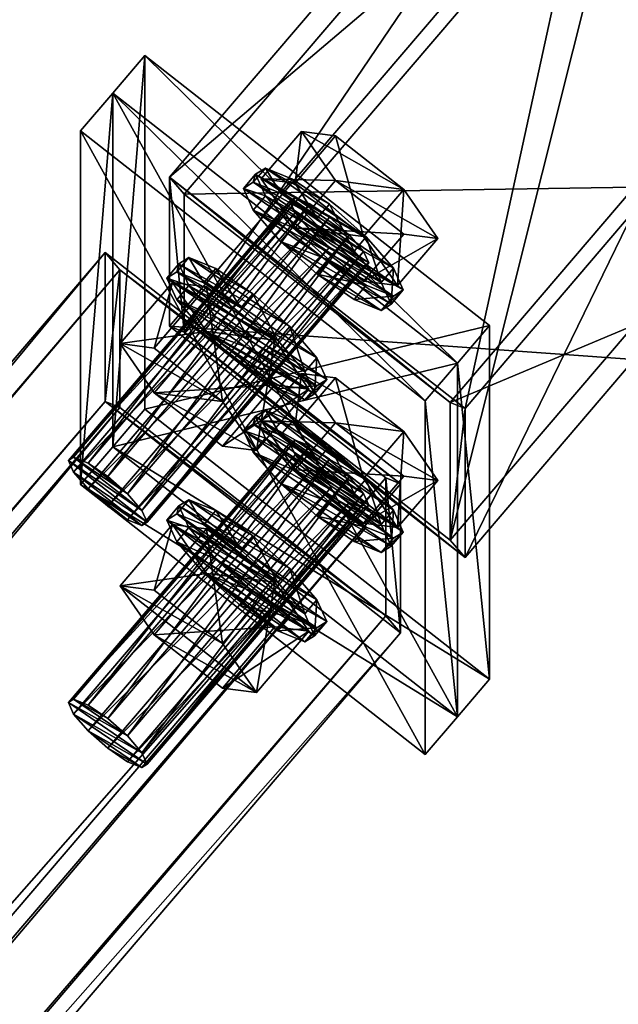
# Model space of a CAD drawing. Header units: millimetres. Extents: x 60485 to 71303, y 100 to 16900.
# Tile 579 of 656: x 63073 to 63167, y 16493 to 16648. Entities that reach past the tile are written whole.
import ezdxf

# ---------------------------------------------------------------- set-up
doc = ezdxf.new("R2010")
doc.units = ezdxf.units.MM
for name, color, linetype in [('13', 7, 'Continuous'), ('3', 7, 'Continuous'), ('99', 7, 'Continuous')]:
    doc.layers.add(name, color=color, linetype=linetype)

msp = doc.modelspace()

# ---------------------------------------------------------------- meshes
at = {"layer": '13', "color": 7}
mesh = msp.add_polyface(dxfattribs=at)
corners = [(63081.06, 16578.5, 3125.58), (63116.72, 16617.39, 3109.51), (63115.89, 16619.21, 3113.14), (63081.89, 16576.68, 3121.96), (63118.99, 16614.76, 3107.25), (63087.25, 16575.99, 3134.71), (63118.99, 16618.81, 3120.5), (63122.08, 16616.7, 3122.27), (63084.16, 16578.1, 3132.95), (63116.72, 16619.73, 3117.16), (63081.89, 16579.02, 3129.61), (63125.18, 16613.96, 3121.99), (63127.45, 16611.33, 3119.73), (63111.36, 16622.75, 3112.05), (63116.72, 16615.05, 3101.86), (63123.06, 16622.45, 3099.6), (63117.69, 16630.15, 3109.79), (63116.72, 16622.07, 3124.81), (63127.45, 16613.67, 3127.38), (63108.58, 16621.22, 3112.52), (63110.13, 16617.82, 3105.72), (63112.03, 16620.04, 3105.04), (63110.48, 16623.45, 3111.84), (63114.38, 16612.88, 3101.49), (63116.28, 16615.11, 3100.81), (63122.08, 16609.98, 3100.27), (63120.18, 16616.53, 3129.64), (63114.38, 16620.48, 3126.33), (63116.28, 16622.7, 3125.65), (63110.13, 16622.2, 3120.07), (63112.03, 16624.42, 3119.39), (63131.79, 16603.06, 3118.08), (63130.24, 16606.47, 3124.88), (63125.99, 16611.4, 3129.11), (63122.08, 16618.75, 3128.96), (63127.89, 16613.62, 3128.43), (63132.14, 16608.69, 3124.2), (63096.54, 16607.16, 3116.82), (63098.1, 16603.75, 3110.02), (63100, 16605.97, 3109.34), (63098.44, 16609.38, 3116.14), (63108.15, 16602.46, 3133.94), (63102.35, 16606.42, 3130.63), (63104.25, 16608.64, 3129.95), (63110.05, 16604.68, 3133.26), (63098.1, 16608.14, 3124.36), (63100, 16610.36, 3123.69), (63113.96, 16597.33, 3133.41), (63115.86, 16599.56, 3132.73)]
mesh.append_faces([[corners[k] for k in face] for face in [(0, 1, 2, 2), (3, 4, 1, 1), (5, 6, 7, 7), (8, 9, 6, 6), (10, 2, 9, 9), (9, 7, 6, 6), (13, 15, 16, 16), (18, 13, 17, 17), (19, 21, 22, 22), (20, 24, 21, 21), (23, 25, 24, 24), (27, 30, 28, 28), (29, 22, 30, 30), (26, 29, 27, 27), (30, 34, 28, 28), (37, 39, 40, 40), (41, 43, 44, 44), (42, 46, 43, 43), (45, 40, 46, 46), (41, 45, 42, 42), (46, 44, 43, 43)]], dxfattribs={"vtx0": -1, "color": 7})
mesh.append_faces([[corners[k] for k in face] for face in [(33, 29, 26, 26)]], dxfattribs={"vtx0": -1, "vtx1": -1, "color": 7})
mesh.append_faces([[corners[k] for k in face] for face in [(11, 9, 2, 2), (12, 2, 1, 1), (18, 14, 13, 13), (31, 23, 20, 20), (32, 20, 19, 19), (33, 19, 29, 29), (35, 30, 22, 22), (36, 22, 21, 21), (47, 37, 45, 45), (48, 46, 40, 40)]], dxfattribs={"vtx0": -1, "vtx2": -1, "vtx3": -1, "color": 7})
mesh.append_faces([[corners[k] for k in face] for face in [(13, 14, 15, 15), (17, 13, 16, 16), (19, 20, 21, 21), (20, 23, 24, 24), (26, 27, 28, 28), (27, 29, 30, 30), (29, 19, 22, 22), (37, 38, 39, 39), (41, 42, 43, 43), (42, 45, 46, 46), (45, 37, 40, 40)]], dxfattribs={"vtx2": -1, "vtx3": -1, "color": 7})
mesh = msp.add_polyface(dxfattribs=at)
corners = [(63122.08, 16616.7, 3122.27), (63116.72, 16619.73, 3117.16), (63125.18, 16613.96, 3121.99), (63115.89, 16619.21, 3113.14), (63127.45, 16611.33, 3119.73), (63116.72, 16617.39, 3109.51), (63128.28, 16609.52, 3116.1), (63118.99, 16614.76, 3107.25), (63127.45, 16609, 3112.08), (63122.08, 16612.02, 3106.97), (63125.18, 16609.91, 3108.73), (63116.72, 16615.05, 3101.86), (63127.45, 16606.66, 3104.43), (63133.78, 16614.06, 3102.16), (63123.06, 16622.45, 3099.6), (63132.81, 16605.97, 3117.18), (63139.14, 16613.37, 3114.92), (63127.45, 16613.67, 3127.38), (63133.78, 16621.07, 3125.12), (63116.72, 16622.07, 3124.81), (63123.06, 16629.47, 3122.55), (63117.69, 16630.15, 3109.79), (63114.38, 16612.88, 3101.49), (63120.18, 16607.76, 3100.95), (63122.08, 16609.98, 3100.27), (63125.99, 16603.8, 3104.26), (63127.89, 16606.02, 3103.59), (63131.79, 16603.06, 3118.08), (63130.24, 16606.47, 3124.88), (63132.14, 16608.69, 3124.2), (63133.69, 16605.28, 3117.4), (63125.99, 16611.4, 3129.11), (63127.89, 16613.62, 3128.43), (63120.18, 16616.53, 3129.64), (63122.08, 16618.75, 3128.96), (63116.28, 16622.7, 3125.65), (63130.24, 16602.08, 3110.53), (63110.13, 16617.82, 3105.72), (63108.58, 16621.22, 3112.52), (63112.03, 16624.42, 3119.39), (63110.48, 16623.45, 3111.84), (63112.03, 16620.04, 3105.04), (63116.28, 16615.11, 3100.81), (63132.14, 16604.3, 3109.85)]
mesh.append_faces([[corners[k] for k in face] for face in [(8, 9, 10, 10), (11, 13, 14, 14), (12, 16, 13, 13), (15, 18, 16, 16), (17, 20, 18, 18), (19, 21, 20, 20), (11, 15, 12, 12), (21, 18, 20, 20), (16, 14, 13, 13), (23, 26, 24, 24), (27, 29, 30, 30), (28, 32, 29, 29), (31, 34, 32, 32), (33, 35, 34, 34), (43, 24, 26, 26)]], dxfattribs={"vtx0": -1, "color": 7})
mesh.append_faces([[corners[k] for k in face] for face in [(0, 1, 2, 2), (2, 3, 4, 4), (4, 5, 6, 6), (6, 7, 8, 8), (15, 11, 17, 17), (18, 14, 16, 16), (36, 22, 27, 27), (27, 37, 28, 28), (28, 38, 31, 31), (34, 39, 32, 32), (32, 40, 29, 29), (29, 41, 30, 30), (30, 42, 43, 43)]], dxfattribs={"vtx0": -1, "vtx1": -1, "color": 7})
mesh.append_faces([[corners[k] for k in face] for face in [(6, 5, 7, 7), (8, 7, 9, 9), (18, 21, 14, 14), (36, 23, 22, 22), (30, 41, 42, 42), (43, 42, 24, 24)]], dxfattribs={"vtx0": -1, "vtx2": -1, "vtx3": -1, "color": 7})
mesh.append_faces([[corners[k] for k in face] for face in [(11, 12, 13, 13), (12, 15, 16, 16), (15, 17, 18, 18), (17, 19, 20, 20), (22, 23, 24, 24), (23, 25, 26, 26), (27, 28, 29, 29), (28, 31, 32, 32), (31, 33, 34, 34)]], dxfattribs={"vtx2": -1, "vtx3": -1, "color": 7})
mesh = msp.add_polyface(dxfattribs=at)
corners = [(63081.06, 16578.5, 3125.58), (63081.89, 16576.68, 3121.96), (63116.72, 16617.39, 3109.51), (63084.16, 16574.05, 3119.7), (63118.99, 16614.76, 3107.25), (63087.25, 16571.32, 3119.41), (63122.08, 16612.02, 3106.97), (63090.35, 16569.21, 3121.18), (63125.18, 16609.91, 3108.73), (63092.62, 16568.29, 3124.52), (63127.45, 16609, 3112.08), (63093.45, 16568.81, 3128.55), (63128.28, 16609.52, 3116.1), (63092.62, 16570.63, 3132.17), (63127.45, 16611.33, 3119.73), (63090.35, 16573.26, 3134.43), (63125.18, 16613.96, 3121.99), (63087.25, 16575.99, 3134.71), (63122.08, 16616.7, 3122.27), (63084.16, 16578.1, 3132.95), (63118.99, 16618.81, 3120.5), (63081.89, 16579.02, 3129.61), (63116.72, 16619.73, 3117.16), (63115.89, 16619.21, 3113.14), (63089.2, 16596.85, 3119.97), (63094.56, 16589.14, 3109.78), (63102.79, 16598.77, 3106.84), (63097.43, 16606.47, 3117.03), (63105.28, 16580.75, 3112.35), (63113.51, 16590.37, 3109.4), (63110.64, 16580.07, 3125.1), (63105.28, 16587.77, 3135.3), (63113.51, 16597.39, 3132.36), (63094.56, 16596.16, 3132.73), (63102.79, 16605.78, 3129.79), (63098.1, 16603.75, 3110.02), (63102.35, 16598.82, 3105.79), (63104.25, 16601.04, 3105.11), (63100, 16605.97, 3109.34), (63108.15, 16593.69, 3105.25), (63110.05, 16595.91, 3104.57), (63115.86, 16591.96, 3107.88), (63113.96, 16597.33, 3133.41), (63108.15, 16602.46, 3133.94), (63110.05, 16604.68, 3133.26), (63118.21, 16588.02, 3114.83), (63119.76, 16588.99, 3122.37), (63118.21, 16592.4, 3129.17), (63096.54, 16607.16, 3116.82), (63098.1, 16608.14, 3124.36), (63100, 16610.36, 3123.69), (63115.86, 16599.56, 3132.73), (63120.11, 16594.62, 3128.5), (63098.44, 16609.38, 3116.14), (63121.66, 16591.22, 3121.7), (63108.58, 16583.22, 2988.2), (63112.03, 16582.03, 2980.72), (63110.48, 16585.44, 2987.52), (63110.13, 16584.19, 2995.75)]
mesh.append_faces([[corners[k] for k in face] for face in [(3, 6, 4, 4), (24, 26, 27, 27), (25, 29, 26, 26), (31, 34, 32, 32), (33, 27, 34, 34), (31, 24, 33, 33), (27, 32, 34, 34), (35, 37, 38, 38), (36, 40, 37, 37), (39, 41, 40, 40), (55, 56, 57, 57)]], dxfattribs={"vtx0": -1, "color": 7})
mesh.append_faces([[corners[k] for k in face] for face in [(30, 25, 31, 31), (47, 48, 42, 42), (42, 49, 43, 43), (44, 50, 51, 51)]], dxfattribs={"vtx0": -1, "vtx1": -1, "color": 7})
mesh.append_faces([[corners[k] for k in face] for face in [(31, 25, 24, 24), (32, 27, 26, 26), (45, 39, 36, 36), (46, 36, 35, 35), (47, 35, 48, 48), (52, 53, 38, 38), (54, 38, 37, 37)]], dxfattribs={"vtx0": -1, "vtx2": -1, "vtx3": -1, "color": 7})
mesh.append_faces([[corners[k] for k in face] for face in [(0, 1, 2, 2), (1, 3, 4, 4), (3, 5, 6, 6), (5, 7, 8, 8), (7, 9, 10, 10), (9, 11, 12, 12), (11, 13, 14, 14), (13, 15, 16, 16), (15, 17, 18, 18), (17, 19, 20, 20), (19, 21, 22, 22), (21, 0, 23, 23), (24, 25, 26, 26), (25, 28, 29, 29), (30, 31, 32, 32), (31, 33, 34, 34), (33, 24, 27, 27), (35, 36, 37, 37), (36, 39, 40, 40), (42, 43, 44, 44), (58, 55, 57, 57)]], dxfattribs={"vtx2": -1, "vtx3": -1, "color": 7})
mesh = msp.add_polyface(dxfattribs=at)
corners = [(63087.25, 16571.32, 3119.41), (63125.18, 16609.91, 3108.73), (63122.08, 16612.02, 3106.97), (63090.35, 16569.21, 3121.18), (63127.45, 16609, 3112.08), (63092.62, 16568.29, 3124.52), (63128.28, 16609.52, 3116.1), (63093.45, 16568.81, 3128.55), (63127.45, 16611.33, 3119.73), (63092.62, 16570.63, 3132.17), (63125.18, 16613.96, 3121.99), (63090.35, 16573.26, 3134.43), (63122.08, 16616.7, 3122.27), (63105.28, 16580.75, 3112.35), (63110.64, 16580.07, 3125.1), (63118.88, 16589.69, 3122.16), (63113.51, 16590.37, 3109.4), (63113.51, 16597.39, 3132.36), (63102.79, 16598.77, 3106.84), (63125.99, 16603.8, 3104.26), (63130.24, 16602.08, 3110.53), (63132.14, 16604.3, 3109.85), (63127.89, 16606.02, 3103.59), (63131.79, 16603.06, 3118.08), (63133.69, 16605.28, 3117.4), (63120.18, 16607.76, 3100.95), (63108.15, 16593.69, 3105.25), (63113.96, 16589.74, 3108.56), (63115.86, 16591.96, 3107.88), (63118.21, 16588.02, 3114.83), (63120.11, 16590.24, 3114.15), (63119.76, 16588.99, 3122.37), (63121.66, 16591.22, 3121.7), (63118.21, 16592.4, 3129.17), (63120.11, 16594.62, 3128.5), (63113.96, 16597.33, 3133.41), (63115.86, 16599.56, 3132.73), (63110.05, 16604.68, 3133.26), (63102.35, 16598.82, 3105.79), (63098.1, 16603.75, 3110.02), (63098.44, 16609.38, 3116.14), (63100, 16605.97, 3109.34), (63104.25, 16601.04, 3105.11), (63110.05, 16595.91, 3104.57), (63111.36, 16584.74, 2987.73), (63123.06, 16584.44, 2975.28), (63117.69, 16592.15, 2985.47), (63127.45, 16575.67, 3003.06), (63116.72, 16584.06, 3000.49), (63123.06, 16591.46, 2998.23), (63133.78, 16583.07, 3000.8), (63114.38, 16582.47, 3002.01), (63110.13, 16584.19, 2995.75), (63112.03, 16586.41, 2995.07), (63116.28, 16584.69, 3001.33), (63110.48, 16585.44, 2987.52)]
mesh.append_faces([[corners[k] for k in face] for face in [(0, 1, 2, 2), (3, 4, 1, 1), (5, 6, 4, 4), (7, 8, 6, 6), (9, 10, 8, 8), (11, 12, 10, 10), (13, 15, 16, 16), (14, 17, 15, 15), (15, 18, 16, 16), (19, 21, 22, 22), (20, 24, 21, 21), (25, 20, 19, 19), (27, 30, 28, 28), (29, 32, 30, 30), (31, 34, 32, 32), (33, 36, 34, 34), (35, 37, 36, 36), (26, 29, 27, 27), (30, 43, 28, 28), (44, 45, 46, 46), (48, 46, 49, 49), (46, 50, 49, 49), (51, 53, 54, 54), (52, 55, 53, 53)]], dxfattribs={"vtx0": -1, "color": 7})
mesh.append_faces([[corners[k] for k in face] for face in [(17, 18, 15, 15), (29, 38, 31, 31), (31, 39, 33, 33), (36, 40, 34, 34), (34, 41, 32, 32), (32, 42, 30, 30)]], dxfattribs={"vtx0": -1, "vtx1": -1, "color": 7})
mesh.append_faces([[corners[k] for k in face] for face in [(30, 42, 43, 43), (50, 46, 45, 45)]], dxfattribs={"vtx0": -1, "vtx2": -1, "vtx3": -1, "color": 7})
mesh.append_faces([[corners[k] for k in face] for face in [(13, 14, 15, 15), (19, 20, 21, 21), (20, 23, 24, 24), (26, 27, 28, 28), (27, 29, 30, 30), (29, 31, 32, 32), (31, 33, 34, 34), (33, 35, 36, 36), (47, 48, 49, 49), (48, 44, 46, 46), (51, 52, 53, 53)]], dxfattribs={"vtx2": -1, "vtx3": -1, "color": 7})
mesh = msp.add_polyface(dxfattribs=at)
corners = [(63116.72, 16581.72, 2992.84), (63122.08, 16578.69, 2997.95), (63118.99, 16580.8, 2996.18), (63125.18, 16575.96, 2997.67), (63115.89, 16581.2, 2988.82), (63127.45, 16573.33, 2995.41), (63116.72, 16579.38, 2985.19), (63128.28, 16571.51, 2991.78), (63118.99, 16576.75, 2982.93), (63127.45, 16570.99, 2987.76), (63122.08, 16574.01, 2982.65), (63125.18, 16571.9, 2984.41), (63111.36, 16584.74, 2987.73), (63116.72, 16577.04, 2977.54), (63123.06, 16584.44, 2975.28), (63127.45, 16568.65, 2980.11), (63133.78, 16576.05, 2977.84), (63139.14, 16575.36, 2990.6), (63132.81, 16567.96, 2992.87), (63127.45, 16575.67, 3003.06), (63133.78, 16583.07, 3000.8), (63123.06, 16591.46, 2998.23), (63116.72, 16584.06, 3000.49), (63110.13, 16579.81, 2981.4), (63114.38, 16574.88, 2977.17), (63116.28, 16577.1, 2976.49), (63122.08, 16571.97, 2975.96), (63130.24, 16568.46, 3000.56), (63125.99, 16573.39, 3004.79), (63127.89, 16575.61, 3004.11), (63120.18, 16578.52, 3005.32), (63122.08, 16580.74, 3004.64), (63114.38, 16582.47, 3002.01), (63116.28, 16584.69, 3001.33), (63131.79, 16565.05, 2993.76), (63108.58, 16583.22, 2988.2), (63110.13, 16584.19, 2995.75), (63112.03, 16586.41, 2995.07), (63132.14, 16570.68, 2999.88), (63110.48, 16585.44, 2987.52), (63133.69, 16567.27, 2993.08), (63112.03, 16582.03, 2980.72), (63132.14, 16566.29, 2985.53), (63127.89, 16568.01, 2979.27)]
mesh.append_faces([[corners[k] for k in face] for face in [(0, 1, 2, 2), (9, 10, 11, 11), (13, 16, 14, 14), (15, 17, 16, 16), (18, 20, 17, 17), (19, 21, 20, 20), (19, 12, 22, 22), (17, 14, 16, 16), (24, 26, 25, 25), (28, 31, 29, 29), (30, 33, 31, 31), (30, 36, 32, 32), (33, 29, 31, 31), (43, 25, 26, 26)]], dxfattribs={"vtx0": -1, "color": 7})
mesh.append_faces([[corners[k] for k in face] for face in [(1, 0, 3, 3), (3, 4, 5, 5), (5, 6, 7, 7), (7, 8, 9, 9), (18, 12, 19, 19), (20, 14, 17, 17), (27, 35, 28, 28), (28, 36, 30, 30), (29, 37, 38, 38), (38, 39, 40, 40)]], dxfattribs={"vtx0": -1, "vtx1": -1, "color": 7})
mesh.append_faces([[corners[k] for k in face] for face in [(3, 0, 4, 4), (5, 4, 6, 6), (7, 6, 8, 8), (9, 8, 10, 10), (18, 13, 12, 12), (34, 24, 23, 23), (27, 23, 35, 35), (28, 35, 36, 36), (29, 33, 37, 37), (38, 37, 39, 39), (40, 39, 41, 41), (42, 41, 25, 25)]], dxfattribs={"vtx0": -1, "vtx2": -1, "vtx3": -1, "color": 7})
mesh.append_faces([[corners[k] for k in face] for face in [(12, 13, 14, 14), (13, 15, 16, 16), (18, 19, 20, 20), (23, 24, 25, 25), (27, 28, 29, 29), (28, 30, 31, 31), (30, 32, 33, 33)]], dxfattribs={"vtx2": -1, "vtx3": -1, "color": 7})
mesh = msp.add_polyface(dxfattribs=at)
corners = [(63084.16, 16574.05, 3119.7), (63090.35, 16569.21, 3121.18), (63087.25, 16571.32, 3119.41), (63092.62, 16568.29, 3124.52), (63081.89, 16576.68, 3121.96), (63093.45, 16568.81, 3128.55), (63081.06, 16578.5, 3125.58), (63092.62, 16570.63, 3132.17), (63081.89, 16579.02, 3129.61), (63090.35, 16573.26, 3134.43), (63084.16, 16578.1, 3132.95), (63087.25, 16575.99, 3134.71), (63094.56, 16589.14, 3109.78), (63110.64, 16580.07, 3125.1), (63105.28, 16580.75, 3112.35), (63081.06, 16540.49, 3001.26), (63116.72, 16579.38, 2985.19), (63115.89, 16581.2, 2988.82), (63081.89, 16538.67, 2997.64), (63118.99, 16576.75, 2982.93), (63084.16, 16536.04, 2995.38), (63122.08, 16574.01, 2982.65), (63087.25, 16537.99, 3010.4), (63118.99, 16580.8, 2996.18), (63122.08, 16578.69, 2997.95), (63084.16, 16540.1, 3008.63), (63116.72, 16581.72, 2992.84), (63081.89, 16541.01, 3005.29), (63089.2, 16558.84, 2995.65), (63102.79, 16560.76, 2982.52), (63097.43, 16568.46, 2992.71), (63094.56, 16558.15, 3008.41), (63102.79, 16567.77, 3005.47), (63113.51, 16559.38, 3008.04), (63108.58, 16583.22, 2988.2), (63110.13, 16579.81, 2981.4), (63112.03, 16582.03, 2980.72), (63116.28, 16577.1, 2976.49), (63096.54, 16569.15, 2992.5), (63098.1, 16565.74, 2985.7), (63100, 16567.97, 2985.02), (63098.44, 16571.38, 2991.82), (63102.35, 16560.81, 2981.47), (63104.25, 16563.03, 2980.79), (63113.96, 16559.33, 3009.09), (63108.15, 16564.46, 3009.62), (63110.05, 16566.68, 3008.94), (63102.35, 16568.41, 3006.31), (63104.25, 16570.63, 3005.63), (63098.1, 16570.13, 3000.04), (63100, 16572.35, 2999.37), (63119.76, 16550.99, 2998.05), (63118.21, 16554.4, 3004.86), (63115.86, 16561.55, 3008.41), (63120.11, 16556.62, 3004.18)]
mesh.append_faces([[corners[k] for k in face] for face in [(0, 1, 2, 2), (9, 10, 11, 11), (12, 13, 14, 14), (15, 16, 17, 17), (18, 19, 16, 16), (20, 21, 19, 19), (22, 23, 24, 24), (25, 26, 23, 23), (27, 17, 26, 26), (28, 29, 30, 30), (31, 30, 32, 32), (30, 33, 32, 32), (35, 37, 36, 36), (38, 40, 41, 41), (39, 43, 40, 40), (45, 48, 46, 46), (47, 50, 48, 48), (49, 41, 50, 50), (44, 47, 45, 45), (50, 46, 48, 48)]], dxfattribs={"vtx0": -1, "color": 7})
mesh.append_faces([[corners[k] for k in face] for face in [(1, 0, 3, 3), (3, 4, 5, 5), (5, 6, 7, 7), (7, 8, 9, 9), (46, 50, 53, 53)]], dxfattribs={"vtx0": -1, "vtx1": -1, "color": 7})
mesh.append_faces([[corners[k] for k in face] for face in [(3, 0, 4, 4), (5, 4, 6, 6), (7, 6, 8, 8), (9, 8, 10, 10), (33, 30, 29, 29), (51, 39, 38, 38), (52, 38, 49, 49), (44, 49, 47, 47), (53, 50, 41, 41), (54, 41, 40, 40)]], dxfattribs={"vtx0": -1, "vtx2": -1, "vtx3": -1, "color": 7})
mesh.append_faces([[corners[k] for k in face] for face in [(31, 28, 30, 30), (34, 35, 36, 36), (38, 39, 40, 40), (39, 42, 43, 43), (44, 45, 46, 46), (45, 47, 48, 48), (47, 49, 50, 50), (49, 38, 41, 41)]], dxfattribs={"vtx2": -1, "vtx3": -1, "color": 7})
mesh = msp.add_polyface(dxfattribs=at)
corners = [(63081.06, 16540.49, 3001.26), (63081.89, 16538.67, 2997.64), (63116.72, 16579.38, 2985.19), (63084.16, 16536.04, 2995.38), (63118.99, 16576.75, 2982.93), (63087.25, 16533.31, 2995.09), (63122.08, 16574.01, 2982.65), (63090.35, 16531.2, 2996.86), (63125.18, 16571.9, 2984.41), (63092.62, 16530.28, 3000.2), (63127.45, 16570.99, 2987.76), (63093.45, 16530.8, 3004.23), (63128.28, 16571.51, 2991.78), (63092.62, 16532.62, 3007.85), (63127.45, 16573.33, 2995.41), (63090.35, 16535.25, 3010.11), (63125.18, 16575.96, 2997.67), (63087.25, 16537.99, 3010.4), (63122.08, 16578.69, 2997.95), (63084.16, 16540.1, 3008.63), (63118.99, 16580.8, 2996.18), (63081.89, 16541.01, 3005.29), (63116.72, 16581.72, 2992.84), (63115.89, 16581.2, 2988.82), (63089.2, 16558.84, 2995.65), (63094.56, 16551.14, 2985.46), (63102.79, 16560.76, 2982.52), (63105.28, 16542.74, 2988.03), (63113.51, 16552.37, 2985.08), (63118.88, 16551.68, 2997.84), (63110.64, 16542.06, 3000.78), (63105.28, 16549.76, 3010.98), (63113.51, 16559.38, 3008.04), (63094.56, 16558.15, 3008.41), (63102.79, 16567.77, 3005.47), (63102.35, 16560.81, 2981.47), (63108.15, 16555.69, 2980.93), (63110.05, 16557.91, 2980.25), (63104.25, 16563.03, 2980.79), (63115.86, 16553.95, 2983.56), (63113.96, 16551.73, 2984.24), (63118.21, 16550.01, 2990.51), (63098.1, 16565.74, 2985.7), (63118.21, 16554.4, 3004.86), (63098.1, 16570.13, 3000.04), (63113.96, 16559.33, 3009.09), (63121.66, 16553.21, 2997.38), (63100, 16567.97, 2985.02), (63120.11, 16552.23, 2989.83)]
mesh.append_faces([[corners[k] for k in face] for face in [(5, 9, 7, 7), (17, 21, 19, 19), (25, 28, 26, 26), (27, 29, 28, 28), (31, 34, 32, 32), (25, 30, 27, 27), (31, 24, 33, 33), (29, 26, 28, 28), (35, 37, 38, 38), (36, 39, 37, 37), (35, 40, 36, 36)]], dxfattribs={"vtx0": -1, "color": 7})
mesh.append_faces([[corners[k] for k in face] for face in [(9, 3, 11, 11), (11, 1, 13, 13), (13, 0, 15, 15), (15, 21, 17, 17), (30, 24, 31, 31), (40, 35, 41, 41), (43, 44, 45, 45)]], dxfattribs={"vtx0": -1, "vtx1": -1, "color": 7})
mesh.append_faces([[corners[k] for k in face] for face in [(9, 5, 3, 3), (11, 3, 1, 1), (13, 1, 0, 0), (15, 0, 21, 21), (30, 25, 24, 24), (41, 35, 42, 42), (46, 47, 38, 38), (48, 38, 37, 37)]], dxfattribs={"vtx0": -1, "vtx2": -1, "vtx3": -1, "color": 7})
mesh.append_faces([[corners[k] for k in face] for face in [(0, 1, 2, 2), (1, 3, 4, 4), (3, 5, 6, 6), (5, 7, 8, 8), (7, 9, 10, 10), (9, 11, 12, 12), (11, 13, 14, 14), (13, 15, 16, 16), (15, 17, 18, 18), (17, 19, 20, 20), (19, 21, 22, 22), (21, 0, 23, 23), (24, 25, 26, 26), (25, 27, 28, 28), (30, 31, 32, 32), (31, 33, 34, 34), (35, 36, 37, 37)]], dxfattribs={"vtx2": -1, "vtx3": -1, "color": 7})
mesh = msp.add_polyface(dxfattribs=at)
corners = [(63087.25, 16533.31, 2995.09), (63125.18, 16571.9, 2984.41), (63122.08, 16574.01, 2982.65), (63090.35, 16531.2, 2996.86), (63127.45, 16570.99, 2987.76), (63092.62, 16530.28, 3000.2), (63128.28, 16571.51, 2991.78), (63093.45, 16530.8, 3004.23), (63127.45, 16573.33, 2995.41), (63092.62, 16532.62, 3007.85), (63125.18, 16575.96, 2997.67), (63090.35, 16535.25, 3010.11), (63122.08, 16578.69, 2997.95), (63127.45, 16568.65, 2980.11), (63132.81, 16567.96, 2992.87), (63139.14, 16575.36, 2990.6), (63116.72, 16577.04, 2977.54), (63105.28, 16542.74, 2988.03), (63110.64, 16542.06, 3000.78), (63118.88, 16551.68, 2997.84), (63113.51, 16559.38, 3008.04), (63102.79, 16560.76, 2982.52), (63114.38, 16574.88, 2977.17), (63120.18, 16569.75, 2976.63), (63122.08, 16571.97, 2975.96), (63125.99, 16565.79, 2979.94), (63127.89, 16568.01, 2979.27), (63130.24, 16564.07, 2986.21), (63132.14, 16566.29, 2985.53), (63131.79, 16565.05, 2993.76), (63133.69, 16567.27, 2993.08), (63130.24, 16568.46, 3000.56), (63132.14, 16570.68, 2999.88), (63127.89, 16575.61, 3004.11), (63110.13, 16579.81, 2981.4), (63112.03, 16582.03, 2980.72), (63116.28, 16577.1, 2976.49), (63108.15, 16555.69, 2980.93), (63113.96, 16551.73, 2984.24), (63115.86, 16553.95, 2983.56), (63118.21, 16550.01, 2990.51), (63120.11, 16552.23, 2989.83), (63119.76, 16550.99, 2998.05), (63121.66, 16553.21, 2997.38), (63118.21, 16554.4, 3004.86), (63120.11, 16556.62, 3004.18), (63113.96, 16559.33, 3009.09), (63115.86, 16561.55, 3008.41), (63110.05, 16566.68, 3008.94), (63098.1, 16565.74, 2985.7), (63096.54, 16569.15, 2992.5), (63098.44, 16571.38, 2991.82), (63100, 16567.97, 2985.02), (63104.25, 16563.03, 2980.79), (63110.05, 16557.91, 2980.25)]
mesh.append_faces([[corners[k] for k in face] for face in [(0, 1, 2, 2), (3, 4, 1, 1), (5, 6, 4, 4), (7, 8, 6, 6), (9, 10, 8, 8), (11, 12, 10, 10), (16, 14, 13, 13), (18, 20, 19, 19), (23, 26, 24, 24), (25, 28, 26, 26), (27, 30, 28, 28), (29, 32, 30, 30), (31, 33, 32, 32), (23, 27, 25, 25), (38, 41, 39, 39), (40, 43, 41, 41), (42, 45, 43, 43), (44, 47, 45, 45), (46, 48, 47, 47), (41, 54, 39, 39)]], dxfattribs={"vtx0": -1, "color": 7})
mesh.append_faces([[corners[k] for k in face] for face in [(20, 21, 19, 19), (27, 22, 29, 29), (29, 34, 31, 31), (30, 35, 28, 28), (28, 36, 26, 26), (40, 49, 42, 42), (42, 50, 44, 44), (47, 51, 45, 45), (45, 52, 43, 43), (43, 53, 41, 41)]], dxfattribs={"vtx0": -1, "vtx1": -1, "color": 7})
mesh.append_faces([[corners[k] for k in face] for face in [(27, 23, 22, 22)]], dxfattribs={"vtx0": -1, "vtx2": -1, "vtx3": -1, "color": 7})
mesh.append_faces([[corners[k] for k in face] for face in [(13, 14, 15, 15), (17, 18, 19, 19), (22, 23, 24, 24), (23, 25, 26, 26), (25, 27, 28, 28), (27, 29, 30, 30), (29, 31, 32, 32), (37, 38, 39, 39), (38, 40, 41, 41), (40, 42, 43, 43), (42, 44, 45, 45), (44, 46, 47, 47)]], dxfattribs={"vtx2": -1, "vtx3": -1, "color": 7})
at = {"layer": '3', "color": 91}
mesh = msp.add_polyface(dxfattribs=at)
corners = [(63170, 16681.31, 2987.49), (63170, 16599.77, 3012.42), (63141.08, 16565.97, 3022.75), (63099.29, 16598.67, 3012.76), (63170, 16621.4, 3083.19), (63141.08, 16587.6, 3093.52), (63170, 16702.95, 3058.26), (63099.29, 16620.31, 3083.52), (63170, 16684.96, 2983.24), (63170, 16708.35, 3059.74), (63096.97, 16623, 3085.84), (63096.97, 16599.61, 3009.33), (63170, 16617.75, 3087.44), (63143.4, 16586.66, 3096.95), (63170, 16594.36, 3010.94), (63143.4, 16563.27, 3020.44)]
mesh.append_faces([[corners[k] for k in face] for face in [(0, 2, 3, 3), (1, 5, 2, 2), (4, 7, 5, 5), (6, 3, 7, 7), (8, 10, 11, 11), (9, 13, 10, 10), (12, 15, 13, 13), (14, 11, 15, 15)]], dxfattribs={"vtx0": -1, "color": 91})
mesh.append_faces([[corners[k] for k in face] for face in [(9, 6, 12, 12), (6, 8, 0, 0), (0, 8, 1, 1), (12, 4, 14, 14), (4, 12, 6, 6), (14, 1, 8, 8), (11, 3, 15, 15), (3, 10, 7, 7), (7, 10, 5, 5), (15, 2, 13, 13), (2, 15, 3, 3), (13, 5, 10, 10)]], dxfattribs={"vtx0": -1, "vtx1": -1, "color": 91})
mesh.append_faces([[corners[k] for k in face] for face in [(6, 9, 8, 8), (14, 4, 1, 1), (3, 11, 10, 10), (13, 2, 5, 5)]], dxfattribs={"vtx0": -1, "vtx2": -1, "vtx3": -1, "color": 91})
mesh.append_faces([[corners[k] for k in face] for face in [(0, 1, 2, 2), (1, 4, 5, 5), (4, 6, 7, 7), (6, 0, 3, 3), (8, 9, 10, 10), (9, 12, 13, 13), (12, 14, 15, 15), (14, 8, 11, 11)]], dxfattribs={"vtx2": -1, "vtx3": -1, "color": 91})
mesh = msp.add_polyface(dxfattribs=at)
corners = [(63089.16, 16586.83, 3016.38), (63130.95, 16554.13, 3026.37), (60710.84, 13725.77, 3891.09), (60669.05, 13758.47, 3881.09), (63130.95, 16575.76, 3097.14), (60710.84, 13747.41, 3961.85), (63089.16, 16608.46, 3087.14), (60669.05, 13780.11, 3951.86), (63086.83, 16587.77, 3012.95), (63086.83, 16611.16, 3089.46), (60666.73, 13782.8, 3954.17), (60666.73, 13759.41, 3877.66), (63133.27, 16574.82, 3100.57), (60713.17, 13746.47, 3965.28), (63133.27, 16551.43, 3024.06), (60713.17, 13723.08, 3888.77)]
mesh.append_faces([[corners[k] for k in face] for face in [(0, 2, 3, 3), (1, 5, 2, 2), (4, 7, 5, 5), (6, 3, 7, 7), (8, 10, 11, 11), (9, 13, 10, 10), (12, 15, 13, 13), (14, 11, 15, 15)]], dxfattribs={"vtx0": -1, "color": 91})
mesh.append_faces([[corners[k] for k in face] for face in [(9, 6, 12, 12), (6, 8, 0, 0), (0, 8, 1, 1), (12, 4, 14, 14), (4, 12, 6, 6), (14, 1, 8, 8), (11, 3, 15, 15), (3, 10, 7, 7), (7, 10, 5, 5), (15, 2, 13, 13), (2, 15, 3, 3), (13, 5, 10, 10)]], dxfattribs={"vtx0": -1, "vtx1": -1, "color": 91})
mesh.append_faces([[corners[k] for k in face] for face in [(6, 9, 8, 8), (14, 4, 1, 1), (3, 11, 10, 10), (13, 2, 5, 5)]], dxfattribs={"vtx0": -1, "vtx2": -1, "vtx3": -1, "color": 91})
mesh.append_faces([[corners[k] for k in face] for face in [(0, 1, 2, 2), (1, 4, 5, 5), (4, 6, 7, 7), (6, 0, 3, 3), (8, 9, 10, 10), (9, 12, 13, 13), (12, 14, 15, 15), (14, 8, 11, 11)]], dxfattribs={"vtx2": -1, "vtx3": -1, "color": 91})
at = {"layer": '99', "color": 7}
mesh = msp.add_polyface(dxfattribs=at)
corners = [(63147.27, 16599.72, 3150.47), (63093.1, 16642.11, 3137.51), (63093.1, 16586.56, 2955.81), (63147.27, 16544.17, 2968.77), (63088.03, 16636.19, 3139.32), (63088.03, 16580.64, 2957.62), (63142.21, 16593.79, 3152.28), (63142.21, 16538.24, 2970.58)]
mesh.append_faces([[corners[k] for k in face] for face in [(0, 2, 3, 3), (1, 5, 2, 2), (4, 7, 5, 5), (6, 3, 7, 7), (1, 6, 4, 4), (3, 5, 7, 7)]], dxfattribs={"vtx0": -1, "color": 7})
mesh.append_faces([[corners[k] for k in face] for face in [(0, 1, 2, 2), (1, 4, 5, 5), (4, 6, 7, 7), (6, 0, 3, 3), (1, 0, 6, 6), (3, 2, 5, 5)]], dxfattribs={"vtx2": -1, "vtx3": -1, "color": 7})
mesh = msp.add_polyface(dxfattribs=at)
corners = [(63142.21, 16593.79, 3152.28), (63088.03, 16636.19, 3139.32), (63088.03, 16580.64, 2957.62), (63142.21, 16538.24, 2970.58), (63082.96, 16630.27, 3141.13), (63082.96, 16574.72, 2959.43), (63137.14, 16587.87, 3154.09), (63137.14, 16532.32, 2972.39)]
mesh.append_faces([[corners[k] for k in face] for face in [(0, 2, 3, 3), (1, 5, 2, 2), (4, 7, 5, 5), (6, 3, 7, 7), (1, 6, 4, 4), (3, 5, 7, 7)]], dxfattribs={"vtx0": -1, "color": 7})
mesh.append_faces([[corners[k] for k in face] for face in [(0, 1, 2, 2), (1, 4, 5, 5), (4, 6, 7, 7), (6, 0, 3, 3), (1, 0, 6, 6), (3, 2, 5, 5)]], dxfattribs={"vtx2": -1, "vtx3": -1, "color": 7})

doc.saveas('drawing.dxf')
